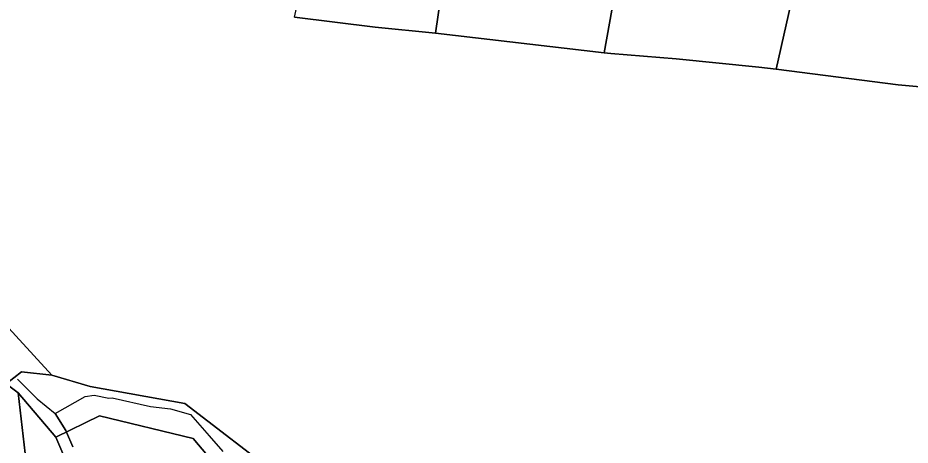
# Model space of a CAD drawing. Extents: x -477304 to -465429, y -1159113 to -1149210.
# Drawn here: x -474180.9 to -473764, y -1155291.5 to -1155091.9 of the extents above; entities that cross this region are included whole.
import ezdxf

# ---------------------------------------------------------------- set-up
doc = ezdxf.new("R2010")
doc.units = 0
for name, color, linetype in [('BPEJ_s', 7, 'Continuous'), ('PUPFL_s', 7, 'Continuous'), ('trav_porost_s', 7, 'Continuous'), ('voda_s', 7, 'Continuous')]:
    doc.layers.add(name, color=color, linetype=linetype)

msp = doc.modelspace()

# ---------------------------------------------------------------- linework, layer by layer
at = {"layer": 'BPEJ_s'}
for points in [[(-474180.98, -1155260.66), (-474171.83, -1155269.8), (-474163.43, -1155276.72), (-474158.43, -1155284.69), (-474158.15, -1155285.37), (-474155.25, -1155292.34)], [(-474180.98, -1155260.66), (-474171.83, -1155269.8), (-474163.43, -1155276.72), (-474149.5, -1155268.74), (-474145.25, -1155268.1), (-474138.45, -1155269.59), (-474136.75, -1155269.38), (-474118.89, -1155273.42), (-474109.53, -1155274.48), (-474100.17, -1155277.24), (-474091.52, -1155287.12), (-474085.08, -1155294.47)], [(-474155.25, -1155292.34), (-474158.15, -1155285.37), (-474158.43, -1155284.69), (-474163.43, -1155276.72), (-474149.5, -1155268.74), (-474145.25, -1155268.1), (-474138.45, -1155269.59), (-474136.75, -1155269.38)], [(-474136.75, -1155269.38), (-474118.89, -1155273.42), (-474109.53, -1155274.48), (-474100.17, -1155277.24), (-474091.52, -1155287.12), (-474085.08, -1155294.47)]]:
    msp.add_lwpolyline(points, dxfattribs=at)
at = {"layer": 'PUPFL_s'}
for points in [[(-473939.12, -1154756.48), (-473898.86, -1154758.53), (-473910.74, -1154791.35), (-473923.45, -1154808.93), (-473932.53, -1154827.44), (-473945.81, -1154824.31), (-473985.74, -1155099.02), (-474013.91, -1155096.19), (-474051.68, -1155091.49), (-474022.89, -1154963.77), (-473986.81, -1154815.59), (-473982.53, -1154816.4), (-473972.67, -1154755.47), (-473972.96, -1154724.49), (-473982.18, -1154621.33), (-473944.42, -1154623.96)], [(-473875.67, -1154962.89), (-473877.36, -1154982.46), (-473884.6, -1155005.42), (-473887.05, -1155020.29), (-473892.03, -1155024.9), (-473906.92, -1155108.22), (-473985.74, -1155099.02), (-473945.81, -1154824.31), (-473932.53, -1154827.44), (-473923.45, -1154808.93), (-473910.74, -1154791.35), (-473898.86, -1154758.53), (-473888.53, -1154759.94), (-473880.39, -1154753.45), (-473868.15, -1154763.25), (-473860.37, -1154780.69), (-473853.16, -1154801.88), (-473855.52, -1154818.06), (-473861.49, -1154832.37), (-473864.02, -1154843.43), (-473865.79, -1154880.78), (-473868.87, -1154909.69)], [(-473887.05, -1155020.29), (-473884.6, -1155005.42), (-473877.36, -1154982.46), (-473875.67, -1154962.89), (-473868.87, -1154909.69), (-473801.92, -1154908.02), (-473803.54, -1154872.92), (-473804.48, -1154841.11), (-473807.76, -1154820.46), (-473776.92, -1154827), (-473785.88, -1154935.82), (-473787.7, -1154943.82), (-473826.55, -1155115.89), (-473834.66, -1155114.86), (-473873.33, -1155111.01), (-473903.83, -1155108.58), (-473906.92, -1155108.22), (-473892.03, -1155024.9)], [(-474221.38, -1155232.34), (-474212.17, -1155224.72), (-474250.56, -1155181.59), (-474259.89, -1155191.65), (-474275, -1155175.09), (-474298.72, -1155152.93), (-474304.95, -1155146.17), (-474336.52, -1155136.87), (-474335.72, -1155130.92), (-474329.76, -1155118.78), (-474305.77, -1155105.1), (-474261.06, -1155154.03), (-474165.03, -1155258.75), (-474179.16, -1155257.17), (-474186.31, -1155262.83), (-474210.11, -1155253.66), (-474206.22, -1155250.33)], [(-473936.25, -1155441.13), (-473958.02, -1155466.58), (-473982.93, -1155444.75), (-473987.35, -1155440.62), (-473986.01, -1155437.92), (-473994.45, -1155427.06), (-474015.44, -1155411.4), (-474031.56, -1155375.19), (-474038.03, -1155364.8), (-474054.27, -1155343.37), (-474067.95, -1155325.17), (-474098.97, -1155288.37), (-474142.77, -1155277.87), (-474163.21, -1155287.84), (-474180.75, -1155267.01), (-474186.31, -1155262.83), (-474179.16, -1155257.17), (-474165.03, -1155258.75), (-474147.1, -1155264.13), (-474102.84, -1155272.03), (-474057.85, -1155306.59), (-473987.32, -1155391.49)], [(-474168.35, -1155310.34), (-474177.49, -1155295.34), (-474180.75, -1155267.01), (-474163.21, -1155287.84), (-474154.94, -1155307.08)]]:
    msp.add_lwpolyline(points, close=True, dxfattribs=at)
for points in [[(-473390.35, -1155048.64), (-473489.74, -1155103.39), (-473468.65, -1155155.71), (-473470.36, -1155155.57), (-473493.08, -1155153.74), (-473537.63, -1155149.54), (-473547.8, -1155148.31), (-473579.69, -1155144.48), (-473588.49, -1155142.49), (-473621.67, -1155137.59), (-473671.35, -1155133.39), (-473709.16, -1155128.63), (-473769.57, -1155123.1), (-473826.55, -1155115.89), (-473787.7, -1154943.82)], [(-473726.26, -1155492.39), (-473816.42, -1155439.69), (-473832.67, -1155439.89), (-473936.25, -1155441.13), (-473987.32, -1155391.49), (-474057.85, -1155306.59), (-474102.84, -1155272.03), (-474147.1, -1155264.13), (-474165.03, -1155258.75), (-474261.06, -1155154.03), (-474305.77, -1155105.1), (-474345.32, -1155059.02)], [(-474051.68, -1155091.49), (-474013.91, -1155096.19), (-473985.74, -1155099.02), (-473906.92, -1155108.22), (-473903.83, -1155108.58), (-473873.33, -1155111.01), (-473834.66, -1155114.86), (-473826.55, -1155115.89), (-473769.57, -1155123.1), (-473709.16, -1155128.63)]]:
    msp.add_lwpolyline(points, dxfattribs=at)
at = {"layer": 'trav_porost_s'}
msp.add_lwpolyline([(-474113.4, -1155363.78), (-474145.75, -1155319.1), (-474154.94, -1155307.08), (-474163.21, -1155287.84), (-474142.77, -1155277.87), (-474098.97, -1155288.37), (-474067.95, -1155325.17), (-474054.27, -1155343.37), (-474060.08, -1155346.85), (-474109.05, -1155376.17)], close=True, dxfattribs=at)
at = {"layer": 'voda_s'}
msp.add_lwpolyline([(-474186.31, -1155262.83), (-474180.75, -1155267.01), (-474177.49, -1155295.34)], dxfattribs=at)

doc.saveas('drawing.dxf')
